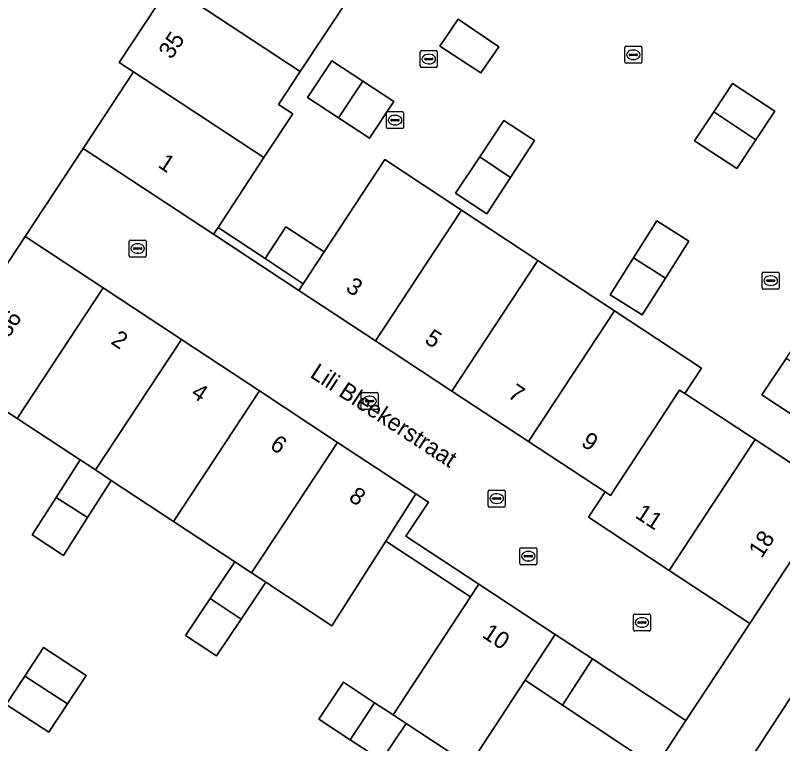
# Model space of a CAD drawing. Extents: x 159279 to 160377, y 384531 to 385888.
# Drawn here: x 159703.65 to 159748.81, y 385185.07 to 385227.93 of the extents above; entities that cross this region are included whole.
import ezdxf

# ---------------------------------------------------------------- set-up
doc = ezdxf.new("R2010")
doc.units = 0
for name, color, linetype in [('IMGEO_Erf', 7, 'Continuous'), ('IMGEO_Groenvoorziening', 7, 'Continuous'), ('IMGEO_Kolk', 7, 'Continuous'), ('IMGEO_Muur', 7, 'Continuous'), ('IMGEO_Openbare_ruimte_label', 7, 'Continuous'), ('IMGEO_Pand', 7, 'Continuous'), ('IMGEO_Pand_nummerreeks', 7, 'Continuous'), ('IMGEO_Rijbaan_lokaal_open', 7, 'Continuous'), ('IMGEO_Rioolput', 7, 'Continuous'), ('IMGEO_Voetpad_open', 7, 'Continuous')]:
    doc.layers.add(name, color=color, linetype=linetype)

msp = doc.modelspace()

# ---------------------------------------------------------------- linework, layer by layer
at = {"layer": 'IMGEO_Erf'}
for points in [[(159738.274, 385251.749), (159735.298, 385247.229), (159732.321, 385242.71), (159729.344, 385238.19), (159726.367, 385233.67), (159723.391, 385229.151), (159720.414, 385224.631), (159719.137, 385222.692), (159719.973, 385222.143), (159718.276, 385219.559), (159715.582, 385215.456), (159718.353, 385213.623), (159719.57, 385215.494), (159721.826, 385214.011), (159725.396, 385219.442), (159729.903, 385216.477), (159734.41, 385213.512), (159738.916, 385210.548), (159744.044, 385207.174), (159743.058, 385205.668), (159747.192, 385202.962), (159751.935, 385199.857)], [(159730.372, 385183.806), (159726.654, 385186.25), (159725.193, 385184.097), (159723.357, 385185.3), (159721.52, 385186.503), (159722.953, 385188.683), (159724.784, 385187.479), (159725.877, 385186.761), (159730.447, 385193.713), (159725.448, 385196.994), (159722.271, 385192.01), (159718.388, 385194.569), (159716.934, 385192.389), (159715.497, 385190.236), (159713.667, 385191.433), (159715.115, 385193.603), (159716.563, 385195.772), (159712.957, 385198.148), (159709.295, 385200.562), (159707.9, 385198.379), (159706.474, 385196.15), (159704.646, 385197.349), (159706.058, 385199.557), (159707.469, 385201.765), (159703.759, 385204.21), (159699.16, 385207.241), (159704.221, 385214.924), (159707.632, 385220.102), (159710.595, 385224.616), (159709.76, 385225.165), (159712.736, 385229.685)]]:
    msp.add_lwpolyline(points, dxfattribs=at)
for points in [[(159731.053, 385224.547), (159728.64, 385226.125), (159729.709, 385227.71), (159732.114, 385226.073)], [(159725.916, 385222.871), (159724.487, 385220.699), (159722.67, 385221.895), (159720.853, 385223.09), (159722.282, 385225.262), (159724.099, 385224.066)], [(159747.24, 385220.612), (159746.124, 385218.928), (159743.621, 385220.556), (159744.752, 385222.261), (159745.86, 385223.929), (159748.356, 385222.296)], [(159731.403, 385216.251), (159729.564, 385217.471), (159730.987, 385219.607), (159732.409, 385221.743), (159734.208, 385220.565), (159732.8, 385218.399)], [(159741.907, 385212.475), (159740.534, 385210.303), (159738.654, 385211.491), (159740.027, 385213.664), (159741.4, 385215.836), (159743.28, 385214.648)], [(159750.433, 385209.88), (159752.232, 385208.702), (159750.824, 385206.536), (159749.427, 385204.388), (159747.588, 385205.608), (159749.011, 385207.744)], [(159703.117, 385187.379), (159704.215, 385189.049), (159705.314, 385190.72), (159707.812, 385189.077), (159706.714, 385187.407), (159705.615, 385185.736)], [(159743.122, 385186.435), (159737.616, 385190.054), (159735.853, 385187.335), (159741.323, 385183.707)]]:
    msp.add_lwpolyline(points, close=True, dxfattribs=at)
at = {"layer": 'IMGEO_Groenvoorziening'}
for points in [[(159715.582, 385215.456), (159715.319, 385215.055), (159720.332, 385211.738), (159720.595, 385212.139), (159718.353, 385213.623)], [(159727.219, 385199.773), (159725.448, 385196.994), (159730.447, 385193.713), (159730.93, 385194.449), (159726.637, 385197.271), (159727.962, 385199.283)]]:
    msp.add_lwpolyline(points, close=True, dxfattribs=at)
at = {"layer": 'IMGEO_Kolk'}
for p, q in [((159739.52, 385225.188), (159739.52, 385226.04)), ((159739.595, 385226.114), (159740.447, 385226.114)), ((159740.008, 385225.894), (159740.033, 385225.894)), ((159740.521, 385226.04), (159740.521, 385225.188)), ((159739.779, 385225.608), (159739.779, 385225.62)), ((159740.217, 385225.571), (159739.819, 385225.571)), ((159739.822, 385225.657), (159740.22, 385225.657)), ((159740.263, 385225.62), (159740.263, 385225.608)), ((159740.447, 385225.114), (159739.595, 385225.114)), ((159740.031, 385225.334), (159740.006, 385225.334)), ((159725.574, 385222.267), (159726.426, 385222.267)), ((159725.499, 385221.341), (159725.499, 385222.193)), ((159725.801, 385221.81), (159726.199, 385221.81)), ((159725.987, 385222.047), (159726.012, 385222.047)), ((159726.5, 385222.193), (159726.5, 385221.341)), ((159725.758, 385221.761), (159725.758, 385221.773)), ((159726.196, 385221.724), (159725.798, 385221.724)), ((159726.01, 385221.487), (159725.985, 385221.487)), ((159726.242, 385221.773), (159726.242, 385221.761)), ((159726.426, 385221.267), (159725.574, 385221.267)), ((159710.345, 385213.782), (159710.345, 385214.634)), ((159710.42, 385214.708), (159711.272, 385214.708)), ((159711.346, 385214.634), (159711.346, 385213.782)), ((159710.604, 385214.202), (159710.604, 385214.214)), ((159711.042, 385214.165), (159710.644, 385214.165)), ((159710.647, 385214.251), (159711.045, 385214.251)), ((159710.833, 385214.488), (159710.858, 385214.488)), ((159711.088, 385214.214), (159711.088, 385214.202)), ((159711.272, 385213.708), (159710.42, 385213.708)), ((159710.856, 385213.928), (159710.831, 385213.928)), ((159747.685, 385212.815), (159748.537, 385212.815)), ((159747.61, 385211.889), (159747.61, 385212.741)), ((159747.869, 385212.309), (159747.869, 385212.321)), ((159747.912, 385212.358), (159748.31, 385212.358)), ((159748.098, 385212.595), (159748.123, 385212.595)), ((159748.353, 385212.321), (159748.353, 385212.309)), ((159748.611, 385212.741), (159748.611, 385211.889)), ((159748.307, 385212.272), (159747.909, 385212.272)), ((159748.121, 385212.035), (159748.096, 385212.035)), ((159748.537, 385211.815), (159747.685, 385211.815)), ((159723.996, 385204.805), (159723.996, 385205.657)), ((159724.071, 385205.731), (159724.923, 385205.731)), ((159724.997, 385205.657), (159724.997, 385204.805)), ((159724.255, 385205.225), (159724.255, 385205.237)), ((159724.693, 385205.188), (159724.295, 385205.188)), ((159724.298, 385205.274), (159724.696, 385205.274)), ((159724.484, 385205.511), (159724.509, 385205.511)), ((159724.739, 385205.237), (159724.739, 385205.225)), ((159724.923, 385204.731), (159724.071, 385204.731)), ((159724.507, 385204.951), (159724.482, 385204.951)), ((159740.033, 385191.773), (159740.033, 385192.625)), ((159740.108, 385192.699), (159740.96, 385192.699)), ((159740.521, 385192.479), (159740.546, 385192.479)), ((159741.034, 385192.625), (159741.034, 385191.773)), ((159740.292, 385192.193), (159740.292, 385192.205)), ((159740.73, 385192.156), (159740.332, 385192.156)), ((159740.335, 385192.242), (159740.733, 385192.242)), ((159740.776, 385192.205), (159740.776, 385192.193)), ((159740.96, 385191.699), (159740.108, 385191.699)), ((159740.544, 385191.919), (159740.519, 385191.919))]:
    msp.add_line(p, q, dxfattribs=at)
for points in [[(159739.52, 385225.188), (159739.52, 385226.04)], [(159739.595, 385226.114), (159740.447, 385226.114)], [(159740.521, 385226.04), (159740.521, 385225.188)], [(159740.447, 385225.114), (159739.595, 385225.114)], [(159725.574, 385222.267), (159726.426, 385222.267)], [(159725.499, 385221.341), (159725.499, 385222.193)], [(159726.5, 385222.193), (159726.5, 385221.341)], [(159726.426, 385221.267), (159725.574, 385221.267)], [(159710.345, 385213.782), (159710.345, 385214.634)], [(159710.42, 385214.708), (159711.272, 385214.708)], [(159711.346, 385214.634), (159711.346, 385213.782)], [(159711.272, 385213.708), (159710.42, 385213.708)], [(159747.685, 385212.815), (159748.537, 385212.815)], [(159747.61, 385211.889), (159747.61, 385212.741)], [(159748.611, 385212.741), (159748.611, 385211.889)], [(159748.537, 385211.815), (159747.685, 385211.815)], [(159723.996, 385204.805), (159723.996, 385205.657)], [(159724.071, 385205.731), (159724.923, 385205.731)], [(159724.997, 385205.657), (159724.997, 385204.805)], [(159724.923, 385204.731), (159724.071, 385204.731)], [(159740.033, 385191.773), (159740.033, 385192.625)], [(159740.108, 385192.699), (159740.96, 385192.699)], [(159741.034, 385192.625), (159741.034, 385191.773)], [(159740.96, 385191.699), (159740.108, 385191.699)]]:
    msp.add_lwpolyline(points, dxfattribs=at)
for centre, radius, start, end in [((159739.597, 385226.038), 0.0765, 91.552, 178.448), ((159739.597, 385226.038), 0.0765, 91.552, 178.448), ((159740.445, 385226.038), 0.0765, 1.552, 88.448), ((159740.445, 385226.038), 0.0765, 1.552, 88.448), ((159739.819, 385225.617), 0.0403, 85.8775, 175.7526), ((159739.816, 385225.607), 0.0366, 178.938, 274.7102), ((159740.22, 385225.614), 0.043, 264.8664, 352.4533), ((159740.224, 385225.619), 0.0386, 1.7309, 96.639), ((159739.597, 385225.19), 0.0765, 181.552, 268.448), ((159739.597, 385225.19), 0.0765, 181.552, 268.448), ((159740.445, 385225.19), 0.0765, 271.552, 358.448), ((159740.445, 385225.19), 0.0765, 271.552, 358.448), ((159725.576, 385222.191), 0.0765, 91.552, 178.448), ((159725.576, 385222.191), 0.0765, 91.552, 178.448), ((159726.424, 385222.191), 0.0765, 1.552, 88.448), ((159726.424, 385222.191), 0.0765, 1.552, 88.448), ((159725.798, 385221.77), 0.0403, 85.8775, 175.7526), ((159726.203, 385221.772), 0.0386, 1.7309, 96.639), ((159725.795, 385221.76), 0.0366, 178.938, 274.7102), ((159726.199, 385221.767), 0.043, 264.8664, 352.4533), ((159725.576, 385221.343), 0.0765, 181.552, 268.448), ((159725.576, 385221.343), 0.0765, 181.552, 268.448), ((159726.424, 385221.343), 0.0765, 271.552, 358.448), ((159726.424, 385221.343), 0.0765, 271.552, 358.448), ((159710.422, 385214.632), 0.0765, 91.552, 178.448), ((159710.422, 385214.632), 0.0765, 91.552, 178.448), ((159711.27, 385214.632), 0.0765, 1.552, 88.448), ((159711.27, 385214.632), 0.0765, 1.552, 88.448), ((159710.644, 385214.211), 0.0403, 85.8775, 175.7526), ((159710.641, 385214.201), 0.0366, 178.938, 274.7102), ((159711.045, 385214.208), 0.043, 264.8664, 352.4533), ((159711.049, 385214.213), 0.0386, 1.7309, 96.639), ((159710.422, 385213.784), 0.0765, 181.552, 268.448), ((159710.422, 385213.784), 0.0765, 181.552, 268.448), ((159711.27, 385213.784), 0.0765, 271.552, 358.448), ((159711.27, 385213.784), 0.0765, 271.552, 358.448), ((159747.687, 385212.739), 0.0765, 91.552, 178.448), ((159747.687, 385212.739), 0.0765, 91.552, 178.448), ((159748.535, 385212.739), 0.0765, 1.552, 88.448), ((159748.535, 385212.739), 0.0765, 1.552, 88.448), ((159747.909, 385212.318), 0.0403, 85.8775, 175.7526), ((159748.314, 385212.32), 0.0386, 1.7309, 96.639), ((159747.687, 385211.891), 0.0765, 181.552, 268.448), ((159747.687, 385211.891), 0.0765, 181.552, 268.448), ((159747.906, 385212.308), 0.0366, 178.938, 274.7102), ((159748.31, 385212.315), 0.043, 264.8664, 352.4533), ((159748.535, 385211.891), 0.0765, 271.552, 358.448), ((159748.535, 385211.891), 0.0765, 271.552, 358.448), ((159724.073, 385205.655), 0.0765, 91.552, 178.448), ((159724.073, 385205.655), 0.0765, 91.552, 178.448), ((159724.921, 385205.655), 0.0765, 1.552, 88.448), ((159724.921, 385205.655), 0.0765, 1.552, 88.448), ((159724.295, 385205.234), 0.0403, 85.8775, 175.7526), ((159724.292, 385205.224), 0.0366, 178.938, 274.7102), ((159724.696, 385205.231), 0.043, 264.8664, 352.4533), ((159724.7, 385205.236), 0.0386, 1.7309, 96.639), ((159724.073, 385204.807), 0.0765, 181.552, 268.448), ((159724.073, 385204.807), 0.0765, 181.552, 268.448), ((159724.921, 385204.807), 0.0765, 271.552, 358.448), ((159724.921, 385204.807), 0.0765, 271.552, 358.448), ((159740.11, 385192.623), 0.0765, 91.552, 178.448), ((159740.11, 385192.623), 0.0765, 91.552, 178.448), ((159740.958, 385192.623), 0.0765, 1.552, 88.448), ((159740.958, 385192.623), 0.0765, 1.552, 88.448), ((159740.332, 385192.202), 0.0403, 85.8775, 175.7526), ((159740.329, 385192.192), 0.0366, 178.938, 274.7102), ((159740.733, 385192.199), 0.043, 264.8664, 352.4533), ((159740.737, 385192.204), 0.0386, 1.7309, 96.639), ((159740.11, 385191.775), 0.0765, 181.552, 268.448), ((159740.11, 385191.775), 0.0765, 181.552, 268.448), ((159740.958, 385191.775), 0.0765, 271.552, 358.448), ((159740.958, 385191.775), 0.0765, 271.552, 358.448)]:
    msp.add_arc(centre, radius, start, end, dxfattribs=at)
for centre, major_axis, ratio, start_param, end_param in [((159740.007, 385225.614), (-0.387, 0.002), 0.722429, 4.712389, 7.853982), ((159740.032, 385225.614), (-0.39, 0.002), 0.717154, 1.570796, 4.712389), ((159725.986, 385221.767), (-0.387, 0.002), 0.722429, 4.712389, 7.853982), ((159726.011, 385221.767), (-0.39, 0.002), 0.717154, 1.570796, 4.712389), ((159710.832, 385214.208), (-0.387, 0.002), 0.722429, 4.712389, 7.853982), ((159710.857, 385214.208), (-0.39, 0.002), 0.717154, 1.570796, 4.712389), ((159748.097, 385212.315), (-0.387, 0.002), 0.722429, 4.712389, 7.853982), ((159748.122, 385212.315), (-0.39, 0.002), 0.717154, 1.570796, 4.712389), ((159724.483, 385205.231), (-0.387, 0.002), 0.722429, 4.712389, 7.853982), ((159724.508, 385205.231), (-0.39, 0.002), 0.717154, 1.570796, 4.712389), ((159740.52, 385192.199), (-0.387, 0.002), 0.722429, 4.712389, 7.853982), ((159740.545, 385192.199), (-0.39, 0.002), 0.717154, 1.570796, 4.712389)]:
    msp.add_ellipse(centre, major_axis=major_axis, ratio=ratio, start_param=start_param, end_param=end_param, dxfattribs=at)
at = {"layer": 'IMGEO_Muur'}
for points in [[(159718.353, 385213.623), (159715.582, 385215.456)], [(159725.448, 385196.994), (159730.447, 385193.713)]]:
    msp.add_lwpolyline(points, dxfattribs=at)
at = {"layer": 'IMGEO_Pand'}
for points in [[(159715.712, 385234.206), (159712.736, 385229.685), (159720.414, 385224.631), (159723.391, 385229.151)], [(159712.736, 385229.685), (159709.76, 385225.165), (159710.595, 385224.616), (159718.276, 385219.559), (159719.973, 385222.143), (159719.137, 385222.692), (159720.414, 385224.631)], [(159731.053, 385224.547), (159732.114, 385226.073), (159729.709, 385227.71), (159728.64, 385226.125)], [(159724.099, 385224.066), (159722.282, 385225.262), (159720.853, 385223.09), (159722.67, 385221.895)], [(159710.595, 385224.616), (159707.632, 385220.102), (159715.319, 385215.055), (159715.582, 385215.456), (159718.276, 385219.559)], [(159725.916, 385222.871), (159724.099, 385224.066), (159722.67, 385221.895), (159724.487, 385220.699)], [(159748.356, 385222.296), (159745.86, 385223.929), (159744.752, 385222.261), (159747.24, 385220.612)], [(159747.24, 385220.612), (159744.752, 385222.261), (159743.621, 385220.556), (159746.124, 385218.928)], [(159732.409, 385221.743), (159730.987, 385219.607), (159732.8, 385218.399), (159734.208, 385220.565)], [(159732.8, 385218.399), (159730.987, 385219.607), (159729.564, 385217.471), (159731.403, 385216.251)], [(159729.903, 385216.477), (159725.396, 385219.442), (159721.826, 385214.011), (159720.595, 385212.139), (159720.332, 385211.738), (159724.84, 385208.775)], [(159734.41, 385213.512), (159729.903, 385216.477), (159724.84, 385208.775), (159729.347, 385205.812)], [(159721.826, 385214.011), (159719.57, 385215.494), (159718.353, 385213.623), (159720.595, 385212.139)], [(159743.28, 385214.648), (159741.4, 385215.836), (159740.027, 385213.664), (159741.907, 385212.475)], [(159708.821, 385211.894), (159704.221, 385214.924), (159699.16, 385207.241), (159703.759, 385204.21)], [(159738.916, 385210.548), (159734.41, 385213.512), (159729.347, 385205.812), (159733.855, 385202.848)], [(159741.907, 385212.475), (159740.027, 385213.664), (159738.654, 385211.491), (159740.534, 385210.303)], [(159713.42, 385208.864), (159708.821, 385211.894), (159703.759, 385204.21), (159707.469, 385201.765), (159708.358, 385201.179)], [(159742.746, 385205.872), (159743.058, 385205.668), (159744.044, 385207.174), (159738.916, 385210.548), (159733.855, 385202.848), (159738.362, 385199.885), (159738.687, 385199.672)], [(159718.02, 385205.833), (159713.42, 385208.864), (159708.358, 385201.179), (159709.295, 385200.562), (159712.957, 385198.148)], [(159750.824, 385206.536), (159749.011, 385207.744), (159747.588, 385205.608), (159749.427, 385204.388)], [(159722.619, 385202.803), (159718.02, 385205.833), (159712.957, 385198.148), (159716.563, 385195.772), (159717.556, 385195.117)], [(159747.192, 385202.962), (159743.058, 385205.668), (159742.746, 385205.872), (159738.687, 385199.672), (159738.362, 385199.885), (159737.378, 385198.39), (159742.13, 385195.265)], [(159751.935, 385199.857), (159747.192, 385202.962), (159742.13, 385195.265), (159746.883, 385192.139)], [(159727.219, 385199.773), (159722.619, 385202.803), (159717.556, 385195.117), (159718.388, 385194.569), (159722.271, 385192.01), (159725.448, 385196.994)], [(159709.295, 385200.562), (159708.358, 385201.179), (159707.469, 385201.765), (159706.058, 385199.557), (159707.9, 385198.379)], [(159707.9, 385198.379), (159706.058, 385199.557), (159704.646, 385197.349), (159706.474, 385196.15)], [(159718.388, 385194.569), (159717.556, 385195.117), (159716.563, 385195.772), (159715.115, 385193.603), (159716.934, 385192.389)], [(159735.425, 385191.494), (159730.93, 385194.449), (159730.447, 385193.713), (159725.877, 385186.761), (159726.654, 385186.25), (159730.372, 385183.806), (159733.651, 385188.795)], [(159716.934, 385192.389), (159715.115, 385193.603), (159713.667, 385191.433), (159715.497, 385190.236)], [(159735.425, 385191.494), (159733.651, 385188.795), (159735.853, 385187.335), (159737.616, 385190.054)], [(159704.215, 385189.049), (159706.714, 385187.407), (159707.812, 385189.077), (159705.314, 385190.72)], [(159706.714, 385187.407), (159704.215, 385189.049), (159703.117, 385187.379), (159705.615, 385185.736)], [(159724.784, 385187.479), (159722.953, 385188.683), (159721.52, 385186.503), (159723.357, 385185.3)], [(159735.853, 385187.335), (159733.651, 385188.795), (159730.372, 385183.806), (159738.065, 385178.749), (159741.323, 385183.707)], [(159726.654, 385186.25), (159725.877, 385186.761), (159724.784, 385187.479), (159723.357, 385185.3), (159725.193, 385184.097)]]:
    msp.add_lwpolyline(points, close=True, dxfattribs=at)
at = {"layer": 'IMGEO_Rijbaan_lokaal_open'}
msp.add_lwpolyline([(159790.134, 385250.048), (159789.242, 385248.698), (159780.316, 385235.239), (159758.088, 385201.287), (159758.042, 385201.217), (159749.253, 385187.737), (159749.15, 385187.579), (159744.657, 385180.708), (159733.384, 385163.188), (159732.442, 385162.275), (159732.356, 385162.155), (159713.525, 385133.304)], dxfattribs=at)
at = {"layer": 'IMGEO_Rioolput'}
for p, q in [((159727.482, 385224.934), (159727.482, 385225.786)), ((159727.557, 385225.86), (159728.409, 385225.86)), ((159727.97, 385225.64), (159727.995, 385225.64)), ((159728.483, 385225.786), (159728.483, 385224.934)), ((159727.741, 385225.354), (159727.741, 385225.366)), ((159728.179, 385225.317), (159727.781, 385225.317)), ((159727.784, 385225.403), (159728.182, 385225.403)), ((159727.993, 385225.08), (159727.968, 385225.08)), ((159728.225, 385225.366), (159728.225, 385225.354)), ((159728.409, 385224.86), (159727.557, 385224.86)), ((159731.482, 385199.066), (159731.482, 385199.918)), ((159731.557, 385199.992), (159732.409, 385199.992)), ((159731.97, 385199.772), (159731.995, 385199.772)), ((159732.483, 385199.918), (159732.483, 385199.066)), ((159731.741, 385199.486), (159731.741, 385199.498)), ((159732.179, 385199.449), (159731.781, 385199.449)), ((159731.784, 385199.535), (159732.182, 385199.535)), ((159732.225, 385199.498), (159732.225, 385199.486)), ((159732.409, 385198.992), (159731.557, 385198.992)), ((159731.993, 385199.212), (159731.968, 385199.212)), ((159733.339, 385195.676), (159733.339, 385196.528)), ((159733.414, 385196.602), (159734.266, 385196.602)), ((159734.34, 385196.528), (159734.34, 385195.676)), ((159733.598, 385196.096), (159733.598, 385196.108)), ((159734.036, 385196.059), (159733.638, 385196.059)), ((159733.641, 385196.145), (159734.039, 385196.145)), ((159733.827, 385196.382), (159733.852, 385196.382)), ((159734.082, 385196.108), (159734.082, 385196.096)), ((159733.85, 385195.822), (159733.825, 385195.822)), ((159734.266, 385195.602), (159733.414, 385195.602))]:
    msp.add_line(p, q, dxfattribs=at)
for points in [[(159727.482, 385224.934), (159727.482, 385225.786)], [(159727.557, 385225.86), (159728.409, 385225.86)], [(159728.483, 385225.786), (159728.483, 385224.934)], [(159728.409, 385224.86), (159727.557, 385224.86)], [(159731.482, 385199.066), (159731.482, 385199.918)], [(159731.557, 385199.992), (159732.409, 385199.992)], [(159732.483, 385199.918), (159732.483, 385199.066)], [(159732.409, 385198.992), (159731.557, 385198.992)], [(159733.339, 385195.676), (159733.339, 385196.528)], [(159733.414, 385196.602), (159734.266, 385196.602)], [(159734.34, 385196.528), (159734.34, 385195.676)], [(159734.266, 385195.602), (159733.414, 385195.602)]]:
    msp.add_lwpolyline(points, dxfattribs=at)
for centre, radius, start, end in [((159727.559, 385225.784), 0.0765, 91.552, 178.448), ((159727.559, 385225.784), 0.0765, 91.552, 178.448), ((159728.407, 385225.784), 0.0765, 1.552, 88.448), ((159728.407, 385225.784), 0.0765, 1.552, 88.448), ((159727.781, 385225.363), 0.0403, 85.8775, 175.7526), ((159727.778, 385225.353), 0.0366, 178.938, 274.7102), ((159728.182, 385225.36), 0.043, 264.8664, 352.4533), ((159728.186, 385225.365), 0.0386, 1.7309, 96.639), ((159727.559, 385224.936), 0.0765, 181.552, 268.448), ((159727.559, 385224.936), 0.0765, 181.552, 268.448), ((159728.407, 385224.936), 0.0765, 271.552, 358.448), ((159728.407, 385224.936), 0.0765, 271.552, 358.448), ((159731.559, 385199.916), 0.0765, 91.552, 178.448), ((159731.559, 385199.916), 0.0765, 91.552, 178.448), ((159732.407, 385199.916), 0.0765, 1.552, 88.448), ((159732.407, 385199.916), 0.0765, 1.552, 88.448), ((159731.781, 385199.495), 0.0403, 85.8775, 175.7526), ((159731.778, 385199.485), 0.0366, 178.938, 274.7102), ((159732.182, 385199.492), 0.043, 264.8664, 352.4533), ((159732.186, 385199.497), 0.0386, 1.7309, 96.639), ((159731.559, 385199.068), 0.0765, 181.552, 268.448), ((159731.559, 385199.068), 0.0765, 181.552, 268.448), ((159732.407, 385199.068), 0.0765, 271.552, 358.448), ((159732.407, 385199.068), 0.0765, 271.552, 358.448), ((159733.416, 385196.526), 0.0765, 91.552, 178.448), ((159733.416, 385196.526), 0.0765, 91.552, 178.448), ((159734.264, 385196.526), 0.0765, 1.552, 88.448), ((159734.264, 385196.526), 0.0765, 1.552, 88.448), ((159733.638, 385196.105), 0.0403, 85.8775, 175.7526), ((159733.635, 385196.095), 0.0366, 178.938, 274.7102), ((159734.039, 385196.102), 0.043, 264.8664, 352.4533), ((159734.043, 385196.107), 0.0386, 1.7309, 96.639), ((159733.416, 385195.678), 0.0765, 181.552, 268.448), ((159733.416, 385195.678), 0.0765, 181.552, 268.448), ((159734.264, 385195.678), 0.0765, 271.552, 358.448), ((159734.264, 385195.678), 0.0765, 271.552, 358.448)]:
    msp.add_arc(centre, radius, start, end, dxfattribs=at)
for centre, major_axis, ratio, start_param, end_param in [((159727.969, 385225.36), (-0.387, 0.002), 0.722429, 4.712389, 7.853982), ((159727.994, 385225.36), (-0.39, 0.002), 0.717154, 1.570796, 4.712389), ((159731.969, 385199.492), (-0.387, 0.002), 0.722429, 4.712389, 7.853982), ((159731.994, 385199.492), (-0.39, 0.002), 0.717154, 1.570796, 4.712389), ((159733.826, 385196.102), (-0.387, 0.002), 0.722429, 4.712389, 7.853982), ((159733.851, 385196.102), (-0.39, 0.002), 0.717154, 1.570796, 4.712389)]:
    msp.add_ellipse(centre, major_axis=major_axis, ratio=ratio, start_param=start_param, end_param=end_param, dxfattribs=at)
at = {"layer": 'IMGEO_Voetpad_open'}
for points in [[(159787.343, 385251.34), (159781.083, 385247.058), (159780.066, 385245.972), (159778.424, 385243.506), (159775.77, 385239.502), (159777.303, 385238.486), (159774.504, 385234.217), (159771.704, 385229.948), (159768.905, 385225.678), (159766.106, 385221.41), (159763.084, 385216.801), (159760.016, 385212.123), (159756.928, 385207.413), (159756.223, 385206.316), (159751.935, 385199.857), (159746.883, 385192.139), (159743.122, 385186.435), (159741.323, 385183.707)], [(159744.657, 385180.708), (159749.15, 385187.579), (159749.253, 385187.737)]]:
    msp.add_lwpolyline(points, dxfattribs=at)
msp.add_lwpolyline([(159720.332, 385211.738), (159715.319, 385215.055), (159707.632, 385220.102), (159704.221, 385214.924), (159708.821, 385211.894), (159713.42, 385208.864), (159718.02, 385205.833), (159722.619, 385202.803), (159727.219, 385199.773), (159727.962, 385199.283), (159726.637, 385197.271), (159730.93, 385194.449), (159735.425, 385191.494), (159737.616, 385190.054), (159743.122, 385186.435), (159746.883, 385192.139), (159742.13, 385195.265), (159737.378, 385198.39), (159738.362, 385199.885), (159733.855, 385202.848), (159729.347, 385205.812), (159724.84, 385208.775)], close=True, dxfattribs=at)

# ---------------------------------------------------------------- texts
at = {"layer": 'IMGEO_Openbare_ruimte_label'}
msp.add_text('Lili Bleekerstraat', height=1, rotation=326.9137, dxfattribs=at).set_placement((159720.932, 385206.676))
at = {"layer": 'IMGEO_Pand_nummerreeks'}
for s, rotation, p in [('35', 56.6426, (159712.839, 385225.295)), ('1', 326.7112, (159711.985, 385219.038)), ('3', 326.6825, (159723.032, 385211.758)), ('36', 56.6254, (159703.249, 385208.903)), ('2', 326.6195, (159709.214, 385208.642)), ('5', 326.6768, (159727.68, 385208.703)), ('4', 326.6195, (159713.926, 385205.537)), ('7', 326.6768, (159732.571, 385205.487)), ('9', 326.6768, (159736.891, 385202.647)), ('6', 326.6195, (159718.57, 385202.477)), ('8', 326.6252, (159723.208, 385199.422)), ('11', 326.671, (159740.072, 385198.414)), ('18', 56.7916, (159747.572, 385195.931)), ('10', 326.6768, (159731.064, 385191.369))]:
    msp.add_text(s, height=1, rotation=rotation, dxfattribs=at).set_placement(p)

doc.saveas('drawing.dxf')
